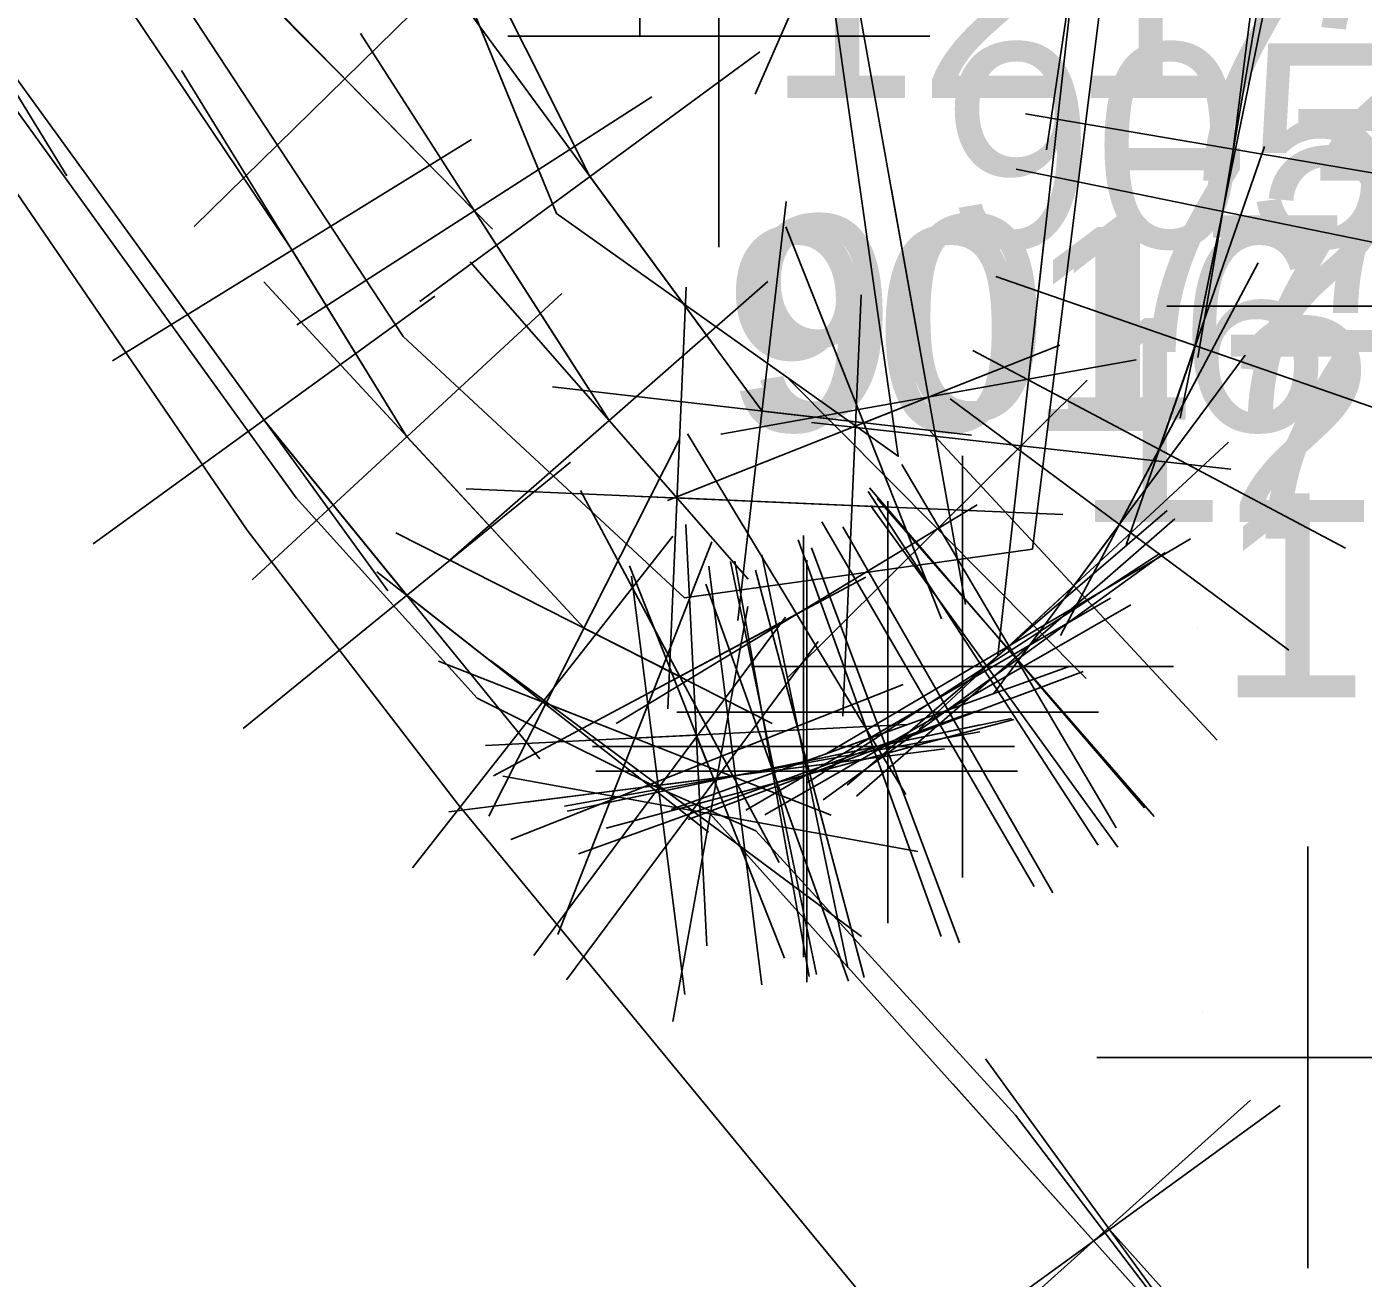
# Model space of a CAD drawing. Extents: x 1602514 to 1609837, y 863887 to 871157.
# Drawn here: x 1604951.47 to 1605000.97, y 866734.2 to 866780.56 of the extents above; entities that cross this region are included whole.
import ezdxf

# ---------------------------------------------------------------- set-up
doc = ezdxf.new("R2010")
doc.units = 0
for name, color, linetype in [('Default', 7, 'Continuous'), ('Survey-Edge of pavement', 7, 'Continuous'), ('Survey-Flow line', 7, 'Continuous'), ('Survey-Point', 7, 'Continuous'), ('Survey-Ridge Lines', 7, 'Continuous'), ('Survey-Shoulders', 7, 'Continuous'), ('Survey-Spot concrete', 7, 'Continuous'), ('Survey-Spot dirt', 7, 'Continuous'), ('Survey-Text-Feature', 7, 'Continuous'), ('Survey-Text-Name and Number', 7, 'Continuous')]:
    doc.layers.add(name, color=color, linetype=linetype)

msp = doc.modelspace()

# ---------------------------------------------------------------- linework, layer by layer
at = {"layer": 'Default'}
for points in [[(1604974.854, 866752.46), (1604977.718, 866752.824), (1604979.079, 866753.068), (1604979.261, 866752.562), (1604980.478, 866752.886), (1604983.279, 866753.936), (1604985.584, 866755.258), (1604987.302, 866756.502), (1604988.098, 866757.195), (1604987.847, 866757.62), (1604990.25, 866759.852), (1604991.938, 866762.123), (1604993.414, 866764.906), (1604994.747, 866768.747), (1604995.767, 866773.714), (1604996.159, 866776.015), (1605000.198, 866807.68), (1605004.16, 866838.835), (1605011.186, 866858.184), (1605022.785, 866874.688), (1605040.579, 866899.159), (1605064.043, 866931.342), (1605086.997, 866962.972)], [(1604974.854, 866752.46), (1604977.718, 866752.824), (1604979.079, 866753.068), (1604979.261, 866752.562), (1604980.478, 866752.886), (1604983.279, 866753.936), (1604985.584, 866755.258), (1604987.302, 866756.502), (1604988.098, 866757.195), (1604987.847, 866757.62), (1604990.25, 866759.852), (1604991.938, 866762.123), (1604993.414, 866764.906), (1604994.747, 866768.747), (1604995.767, 866773.714), (1604996.159, 866776.015), (1605000.198, 866807.68), (1605004.16, 866838.835), (1605011.186, 866858.184), (1605022.785, 866874.688), (1605040.579, 866899.159), (1605064.043, 866931.342), (1605086.997, 866962.972)], [(1604993.286, 866850.007), (1604987.867, 866816.782), (1604985.86, 866794.959), (1604981.587, 866785.222), (1604984.872, 866766.843), (1604982.469, 866765.891), (1604978.708, 866766.325), (1604972.33, 866775.01), (1604965.189, 866789.256), (1604951.817, 866815.956), (1604942.319, 866833.326), (1604930.301, 866858.611), (1604918.508, 866886.366), (1604912.445, 866913.851), (1604902.577, 866940.494)], [(1604993.286, 866850.007), (1604987.867, 866816.782), (1604985.86, 866794.959), (1604981.587, 866785.222), (1604984.872, 866766.843), (1604982.469, 866765.891), (1604978.708, 866766.325), (1604972.33, 866775.01), (1604965.189, 866789.256), (1604951.817, 866815.956), (1604942.319, 866833.326), (1604930.301, 866858.611), (1604918.508, 866886.366), (1604912.445, 866913.851), (1604902.577, 866940.494)], [(1605006.261, 866861.377), (1604997.014, 866838.757), (1604995.602, 866818.889), (1604990.388, 866783.723), (1604988.307, 866765.039), (1604985.204, 866761.96), (1604979.989, 866758.802), (1604975.656, 866756.49), (1604972.111, 866758.284), (1604965.554, 866765.374), (1604961.297, 866772.286), (1604950.815, 866787.888), (1604945.576, 866796.785), (1604943.133, 866800.306), (1604935.414, 866816.243), (1604921.123, 866850.216), (1604909.975, 866882.336), (1604900.8, 866911.74), (1604896.679, 866939.077)], [(1605006.261, 866861.377), (1604997.014, 866838.757), (1604995.602, 866818.889), (1604990.388, 866783.723), (1604988.307, 866765.039), (1604985.204, 866761.96), (1604979.989, 866758.802), (1604975.656, 866756.49), (1604972.111, 866758.284), (1604965.554, 866765.374), (1604961.297, 866772.286), (1604950.815, 866787.888), (1604945.576, 866796.785), (1604943.133, 866800.306), (1604935.414, 866816.243), (1604921.123, 866850.216), (1604909.975, 866882.336), (1604900.8, 866911.74), (1604896.679, 866939.077)], [(1604892.227, 866938.204), (1604895.096, 866917.698), (1604897.67, 866901.465), (1604905.528, 866874.286), (1604918.291, 866841.705), (1604929.395, 866816.351), (1604938.215, 866799.062), (1604948.867, 866781.701), (1604960.262, 866765.992), (1604965.546, 866759.499), (1604970.577, 866755.549), (1604973.997, 866754.207), (1604976.27, 866754.32), (1604976.665, 866753.324)], [(1604892.227, 866938.204), (1604895.096, 866917.698), (1604897.67, 866901.465), (1604905.528, 866874.286), (1604918.291, 866841.705), (1604929.395, 866816.351), (1604938.215, 866799.062), (1604948.867, 866781.701), (1604960.262, 866765.992), (1604965.546, 866759.499), (1604970.577, 866755.549), (1604973.997, 866754.207), (1604976.27, 866754.32), (1604976.665, 866753.324)], [(1604982.033, 866762.824), (1604975.554, 866763.104), (1604973.04, 866765.976), (1604968.052, 866773.737), (1604963.251, 866778.634), (1604955.571, 866786.345), (1604948.296, 866800.256), (1604945.925, 866802.909), (1604939.093, 866816.921), (1604922.231, 866850.269)], [(1604982.033, 866762.824), (1604975.554, 866763.104), (1604973.04, 866765.976), (1604968.052, 866773.737), (1604963.251, 866778.634), (1604955.571, 866786.345), (1604948.296, 866800.256), (1604945.925, 866802.909), (1604939.093, 866816.921), (1604922.231, 866850.269)], [(1604979.13, 866753.103), (1604980.29, 866753.344), (1604982.688, 866754.207), (1604984.855, 866755.469), (1604986.891, 866756.792), (1604987.778, 866757.555)], [(1604979.13, 866753.103), (1604980.29, 866753.344), (1604982.688, 866754.207), (1604984.855, 866755.469), (1604986.891, 866756.792), (1604987.778, 866757.555)], [(1604974.912, 866752.423), (1604976.124, 866751.522), (1604976.789, 866751.402), (1604990.986, 866735.584), (1604991.57, 866736.008), (1605017.663, 866706.904)], [(1604974.912, 866752.423), (1604976.124, 866751.522), (1604976.789, 866751.402), (1604990.986, 866735.584), (1604991.57, 866736.008), (1605017.663, 866706.904)]]:
    msp.add_lwpolyline(points, dxfattribs=at)
at = {"layer": 'Survey-Edge of pavement'}
msp.add_lwpolyline([(1604942.556, 866786.904), (1604959.634, 866761.911), (1604967.447, 866751.75), (1604984.711, 866730.785), (1605014.879, 866697.302), (1605045.003, 866665.206)], dxfattribs=at)
msp.add_lwpolyline([(1604942.556, 866786.904), (1604959.634, 866761.911), (1604967.447, 866751.75), (1604984.711, 866730.785), (1605014.879, 866697.302), (1605045.003, 866665.206)], dxfattribs=at)
at = {"layer": 'Survey-Flow line'}
msp.add_lwpolyline([(1605007.13, 866860.713), (1604996.888, 866826.564), (1604993.34, 866803.576), (1604991.301, 866781.919), (1604988.717, 866761.209), (1604975.837, 866759.404), (1604965.409, 866769.089), (1604955.445, 866784.262), (1604943.322, 866804.671), (1604933.058, 866825.958), (1604922.927, 866847.645), (1604914.322, 866869.579), (1604906.559, 866892.278), (1604900.193, 866915.384), (1604896.826, 866938.746), (1604895.194, 866963.424), (1604894.406, 866987.937), (1604895.496, 867010.747), (1604896.17, 867031.972), (1604900.477, 867056.728), (1604906.237, 867081.024), (1604916.183, 867103.647)], dxfattribs=at)
msp.add_lwpolyline([(1605007.13, 866860.713), (1604996.888, 866826.564), (1604993.34, 866803.576), (1604991.301, 866781.919), (1604988.717, 866761.209), (1604975.837, 866759.404), (1604965.409, 866769.089), (1604955.445, 866784.262), (1604943.322, 866804.671), (1604933.058, 866825.958), (1604922.927, 866847.645), (1604914.322, 866869.579), (1604906.559, 866892.278), (1604900.193, 866915.384), (1604896.826, 866938.746), (1604895.194, 866963.424), (1604894.406, 866987.937), (1604895.496, 867010.747), (1604896.17, 867031.972), (1604900.477, 867056.728), (1604906.237, 867081.024), (1604916.183, 867103.647)], dxfattribs=at)
at = {"layer": 'Survey-Point'}
for p, q in [((1604978.449, 866778.067), (1604984.726, 866792.376)), ((1604989.242, 866775.995), (1604991.534, 866791.451)), ((1604952.952, 866775.042), (1604944.781, 866788.36)), ((1604957.673, 866773.164), (1604968.83, 866784.103)), ((1604957.782, 866784.212), (1604968.721, 866773.055)), ((1604997.471, 866783.716), (1604994.848, 866768.313)), ((1604967.706, 866781.308), (1604976.954, 866768.713)), ((1604997.34, 866781.366), (1604994.195, 866766.061)), ((1604963.828, 866780.309), (1604972.276, 866767.165)), ((1604966.033, 866770.386), (1604978.627, 866779.635)), ((1604957.2, 866778.938), (1604965.394, 866765.634)), ((1604961.48, 866769.513), (1604974.624, 866777.961)), ((1604988.458, 866777.327), (1605003.861, 866774.703)), ((1604954.645, 866768.189), (1604967.949, 866776.383)), ((1604997.308, 866776.127), (1604992.186, 866761.366)), ((1604988.115, 866775.286), (1605003.42, 866772.141)), ((1604986.246, 866759.153), (1604983.497, 866774.534)), ((1604977.811, 866758.564), (1604979.604, 866774.086)), ((1604985.349, 866758.628), (1604979.589, 866773.153)), ((1604987.442, 866757.274), (1604989.171, 866772.803)), ((1604964.849, 866759.668), (1604955.674, 866772.316)), ((1604967.893, 866771.853), (1604978.187, 866760.098)), ((1604997.075, 866771.808), (1604989.753, 866758.005)), ((1604960.25, 866771.11), (1604970.859, 866759.638)), ((1604967.162, 866760.829), (1604978.917, 866771.123)), ((1604987.366, 866771.308), (1605002.127, 866766.186)), ((1604966.585, 866770.579), (1604953.938, 866761.405)), ((1604959.819, 866760.07), (1604971.29, 866770.678)), ((1604975.216, 866755.299), (1604975.892, 866770.91)), ((1604981.696, 866755.019), (1604982.371, 866770.629)), ((1604975.207, 866763.011), (1604989.731, 866768.77)), ((1604986.513, 866768.567), (1605000.316, 866761.246)), ((1604992.562, 866768.218), (1604977.181, 866765.469)), ((1604996.597, 866768.395), (1604987.279, 866755.852)), ((1604970.947, 866767.221), (1604986.468, 866765.429)), ((1604979.659, 866756.456), (1604990.75, 866767.463)), ((1604990.708, 866756.415), (1604979.701, 866767.505)), ((1604985.667, 866766.782), (1604998.209, 866757.464)), ((1604996.071, 866764.174), (1604980.542, 866765.903)), ((1604970.477, 866753.439), (1604960.615, 866765.558)), ((1604968.583, 866751.314), (1604975.639, 866765.255)), ((1604984.036, 866752.119), (1604975.943, 866765.485)), ((1604995.975, 866765.168), (1604984.526, 866754.535)), ((1604984.934, 866765.576), (1604995.567, 866754.127)), ((1604971.606, 866764.43), (1604959.487, 866754.567)), ((1604983.878, 866764.349), (1604991.816, 866750.891)), ((1604967.749, 866763.442), (1604983.359, 866762.767)), ((1604979.333, 866749.597), (1604971.978, 866763.383)), ((1604974.228, 866763.162), (1604989.839, 866762.486)), ((1604982.632, 866763.342), (1604991.149, 866750.242)), ((1604982.687, 866763.48), (1604992.87, 866751.629)), ((1604973.307, 866754.755), (1604986.672, 866762.848)), ((1604993.704, 866762.646), (1604981.853, 866752.463)), ((1604982.721, 866762.831), (1604991.884, 866750.174)), ((1604982.967, 866763.086), (1604993.229, 866751.304)), ((1604980.925, 866762.221), (1604988.785, 866748.716)), ((1604993.989, 866762.327), (1604982.207, 866752.064)), ((1604965.14, 866761.812), (1604979.081, 866754.756)), ((1604975.401, 866761.694), (1604965.753, 866749.404)), ((1604975.883, 866762.123), (1604976.658, 866746.517)), ((1604981.697, 866762.035), (1604989.47, 866748.481)), ((1604976.851, 866761.48), (1604971.143, 866746.935)), ((1604980.043, 866761.558), (1604985.333, 866746.856)), ((1604980.536, 866761.252), (1604986.021, 866746.621)), ((1604981.118, 866753.651), (1604994.577, 866761.589)), ((1604977.536, 866760.751), (1604980.724, 866745.455)), ((1604977.703, 866760.758), (1604980.455, 866745.377)), ((1604978.696, 866760.993), (1604981.884, 866745.696)), ((1604993.441, 866761.051), (1604980.341, 866752.534)), ((1604980.359, 866760.799), (1604980.359, 866745.174)), ((1604993.631, 866761.084), (1604980.974, 866751.921)), ((1604976.722, 866750.725), (1604964.432, 866760.374)), ((1604968.763, 866752.813), (1604982.549, 866760.167)), ((1604979.54, 866746.06), (1604973.79, 866760.588)), ((1604973.869, 866760.21), (1604975.839, 866744.71)), ((1604976.733, 866760.574), (1604978.703, 866745.074)), ((1604978.464, 866760.435), (1604982.491, 866745.338)), ((1604981.903, 866745.21), (1604976.618, 866759.914)), ((1604991.607, 866759.398), (1604978.103, 866751.539)), ((1604979.574, 866758.693), (1604970.25, 866746.154)), ((1604978.182, 866759.089), (1604975.397, 866743.714)), ((1604992.361, 866759.144), (1604978.806, 866751.372)), ((1604980.786, 866757.792), (1604971.462, 866745.253)), ((1604981.269, 866751.353), (1604966.724, 866757.061)), ((1604981.181, 866747.762), (1604968.643, 866757.085)), ((1604990.039, 866756.852), (1604975.337, 866751.562)), ((1604983.929, 866756.199), (1604969.401, 866750.449)), ((1604990.594, 866756.679), (1604975.963, 866751.194)), ((1604982.393, 866746.861), (1604969.855, 866756.184)), ((1604986.613, 866755.204), (1604971.909, 866749.919)), ((1604984.073, 866754.708), (1604968.468, 866753.933)), ((1604987.938, 866754.938), (1604972.642, 866751.751)), ((1604988.026, 866754.9), (1604972.929, 866750.873)), ((1604986.769, 866754.444), (1604971.388, 866751.692)), ((1604986.778, 866754.697), (1604971.482, 866751.509)), ((1604985.468, 866753.809), (1604969.967, 866751.839)), ((1604982.604, 866753.445), (1604967.104, 866751.475)), ((1604984.476, 866750.009), (1604969.102, 866752.794)), ((1604988.172, 866752.987), (1604972.547, 866752.987)), ((1604986.978, 866742.328), (1604996.163, 866729.688)), ((1604996.205, 866729.77), (1604985.768, 866741.398)), ((1604996.801, 866740.802), (1604985.172, 866730.365)), ((1604997.891, 866740.6), (1604985.25, 866731.416))]:
    msp.add_line(p, q, dxfattribs=at)
at = {"layer": 'Survey-Ridge Lines'}
msp.add_lwpolyline([(1604964.438, 866789.882), (1604971.088, 866773.635), (1604983.749, 866764.651), (1604981.307, 866781.814), (1604985.51, 866803.576), (1604984.956, 866828.971), (1605000.95, 866860.899)], dxfattribs=at)
msp.add_lwpolyline([(1604964.438, 866789.882), (1604971.088, 866773.635), (1604983.749, 866764.651), (1604981.307, 866781.814), (1604985.51, 866803.576), (1604984.956, 866828.971), (1605000.95, 866860.899)], dxfattribs=at)
at = {"layer": 'Survey-Shoulders'}
msp.add_lwpolyline([(1604943.61, 866787.83), (1604961.446, 866763.107), (1604968.153, 866755.693), (1604974.752, 866752.423), (1604978.477, 866750.773), (1604988.091, 866740.237), (1605000.757, 866723.6), (1605017.133, 866707.098)], dxfattribs=at)
msp.add_lwpolyline([(1604943.61, 866787.83), (1604961.446, 866763.107), (1604968.153, 866755.693), (1604974.752, 866752.423), (1604978.477, 866750.773), (1604988.091, 866740.237), (1605000.757, 866723.6), (1605017.133, 866707.098)], dxfattribs=at)
at = {"layer": 'Survey-Spot concrete'}
for p, q in [((1605009.319, 866770.213), (1604993.694, 866770.213)), ((1604998.915, 866750.196), (1604998.915, 866734.571)), ((1605006.727, 866742.383), (1604991.102, 866742.383))]:
    msp.add_line(p, q, dxfattribs=at)
at = {"layer": 'Survey-Spot dirt'}
for p, q in [((1604974.174, 866795.872), (1604974.174, 866780.247)), ((1604977.103, 866788.018), (1604977.103, 866772.394)), ((1604984.916, 866780.206), (1604969.291, 866780.206)), ((1604994.771, 866772.439), (1604994.771, 866772.439)), ((1604994.771, 866772.439), (1604994.771, 866772.439)), ((1604988.098, 866765.103), (1604988.098, 866765.103)), ((1604988.098, 866765.103), (1604988.098, 866765.103)), ((1604986.128, 866764.671), (1604986.128, 866749.046)), ((1604983.358, 866762.984), (1604983.358, 866747.359)), ((1604980.244, 866761.716), (1604980.244, 866746.091)), ((1604980.82, 866758.249), (1604980.82, 866758.249)), ((1604980.82, 866758.249), (1604980.82, 866758.249)), ((1604994.836, 866758.318), (1604994.836, 866758.318)), ((1604994.836, 866758.318), (1604994.836, 866758.318)), ((1604993.941, 866756.858), (1604978.316, 866756.858)), ((1604991.171, 866755.171), (1604975.546, 866755.171)), ((1604988.056, 866753.904), (1604972.431, 866753.904)), ((1604987.951, 866751.191), (1604987.951, 866751.191)), ((1604987.951, 866751.191), (1604987.951, 866751.191)), ((1604995.022, 866744.043), (1604995.022, 866744.043)), ((1604995.022, 866744.043), (1604995.022, 866744.043))]:
    msp.add_line(p, q, dxfattribs=at)

# ---------------------------------------------------------------- texts
at = {"layer": 'Survey-Text-Feature'}
for s, p in [('121', (1604978.867, 866777.921)), ('121', (1604978.867, 866777.921)), ('725', (1604993.251, 866774.854)), ('725', (1604993.251, 866774.854)), ('725', (1604998.052, 866769.957)), ('725', (1604998.052, 866769.957)), ('720', (1604991.297, 866768.506)), ('720', (1604991.297, 866768.506)), ('121', (1604990.262, 866762.212)), ('121', (1604990.262, 866762.212)), ('720', (1604995.554, 866761.594)), ('720', (1604995.554, 866761.594)), ('121', (1604995.546, 866755.719)), ('121', (1604995.546, 866755.719))]:
    msp.add_text(s, height=7.56, dxfattribs=at).set_placement(p)
at = {"layer": 'Survey-Text-Name and Number'}
for s, p in [('9059', (1604985.37, 866772.383)), ('9059', (1604985.37, 866772.383)), ('9017', (1604978.026, 866766.008)), ('9017', (1604978.026, 866766.008)), ('9016', (1604977.264, 866765.584)), ('9016', (1604977.264, 866765.584))]:
    msp.add_text(s, height=7.56, dxfattribs=at).set_placement(p)

doc.saveas('drawing.dxf')
